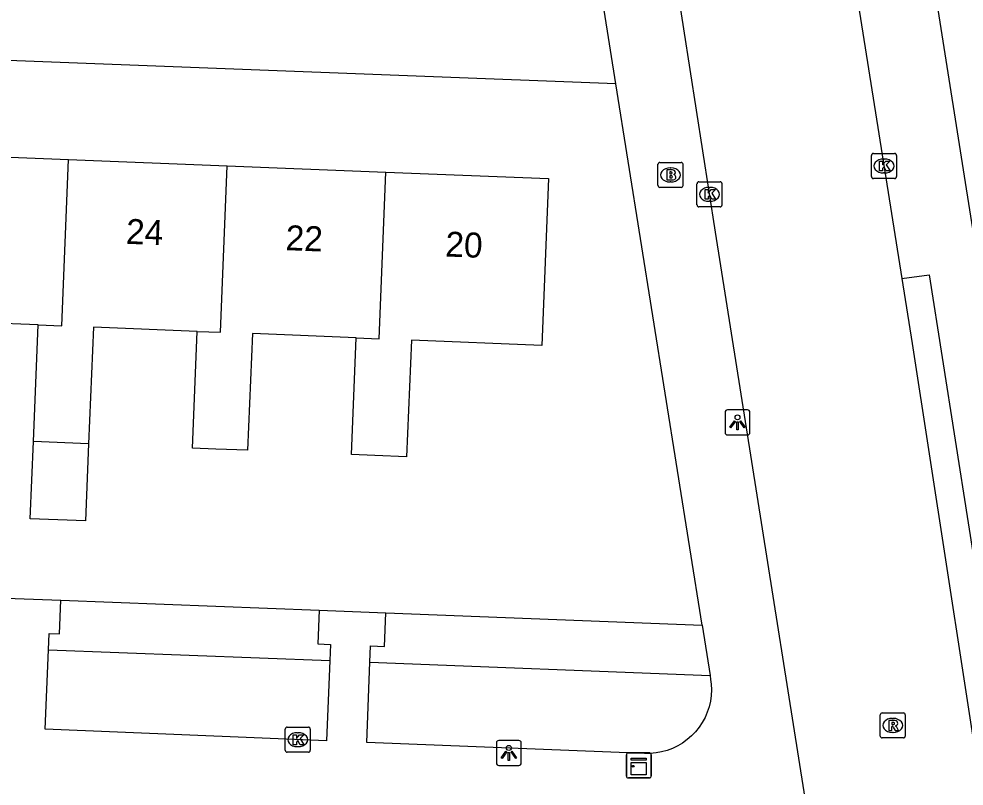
# Model space of a CAD drawing. Extents: x 160077 to 160945, y 386481 to 387498.
# Drawn here: x 160774.65 to 160812.49, y 386705.03 to 386735.74 of the extents above; entities that cross this region are included whole.
import ezdxf

# ---------------------------------------------------------------- set-up
doc = ezdxf.new("R2010")
doc.units = 0
for name, color, linetype in [('IMGEO_Brandkraan', 7, 'Continuous'), ('IMGEO_Groenvoorziening', 7, 'Continuous'), ('IMGEO_Kast', 7, 'Continuous'), ('IMGEO_Kolk', 7, 'Continuous'), ('IMGEO_Lichtpunt', 7, 'Continuous'), ('IMGEO_Pand', 7, 'Continuous'), ('IMGEO_Pand_nummerreeks', 7, 'Continuous'), ('IMGEO_Rijbaan_lokaal_open', 7, 'Continuous'), ('IMGEO_Rioolput', 7, 'Continuous'), ('IMGEO_Voetpad_open', 7, 'Continuous')]:
    doc.layers.add(name, color=color, linetype=linetype)

msp = doc.modelspace()

# ---------------------------------------------------------------- linework, layer by layer
at = {"layer": 'IMGEO_Brandkraan'}
for p, q in [((160800.311, 386729.989), (160801.163, 386729.989)), ((160800.236, 386729.063), (160800.236, 386729.915)), ((160800.724, 386729.769), (160800.749, 386729.769)), ((160801.237, 386729.915), (160801.237, 386729.063)), ((160800.747, 386729.209), (160800.722, 386729.209)), ((160801.163, 386728.989), (160800.311, 386728.989))]:
    msp.add_line(p, q, dxfattribs=at)
for points in [[(160800.311, 386729.989), (160801.163, 386729.989)], [(160800.236, 386729.063), (160800.236, 386729.915)], [(160800.584, 386729.689), (160800.584, 386729.289), (160800.797, 386729.289)], [(160800.815, 386729.689), (160800.584, 386729.689)], [(160800.763, 386729.608), (160800.709, 386729.608), (160800.709, 386729.532)], [(160801.237, 386729.915), (160801.237, 386729.063)], [(160800.709, 386729.532), (160800.762, 386729.532)], [(160800.771, 386729.456), (160800.709, 386729.456), (160800.709, 386729.375)], [(160800.709, 386729.375), (160800.771, 386729.375)], [(160801.163, 386728.989), (160800.311, 386728.989)]]:
    msp.add_lwpolyline(points, dxfattribs=at)
for centre, radius, start, end in [((160800.313, 386729.913), 0.0765, 91.552, 178.448), ((160800.313, 386729.913), 0.0765, 91.552, 178.448), ((160801.161, 386729.913), 0.0765, 1.552, 88.448), ((160801.161, 386729.913), 0.0765, 1.552, 88.448), ((160800.764, 386729.57), 0.0379, 267.8285, 90.9355), ((160800.819, 386729.544), 0.145, 59.4692, 91.5367), ((160800.844, 386729.591), 0.0922, 285.5137, 58.1501), ((160800.772, 386729.415), 0.0404, 269.8759, 90.5077), ((160800.803, 386729.54), 0.251, 268.6676, 293.5347), ((160800.849, 386729.399), 0.105, 301.3115, 78.989), ((160800.313, 386729.065), 0.0765, 181.552, 268.448), ((160800.313, 386729.065), 0.0765, 181.552, 268.448), ((160801.161, 386729.065), 0.0765, 271.552, 358.448), ((160801.161, 386729.065), 0.0765, 271.552, 358.448)]:
    msp.add_arc(centre, radius, start, end, dxfattribs=at)
for centre, major_axis, ratio, start_param, end_param in [((160800.723, 386729.489), (-0.387, 0.002), 0.722429, 4.712389, 7.853982), ((160800.748, 386729.489), (-0.39, 0.002), 0.717154, 1.570796, 4.712389)]:
    msp.add_ellipse(centre, major_axis=major_axis, ratio=ratio, start_param=start_param, end_param=end_param, dxfattribs=at)
at = {"layer": 'IMGEO_Groenvoorziening'}
for points in [[(160776.329, 386712.469), (160786.677, 386712.069)], [(160789.34, 386711.965), (160801.998, 386711.476)], [(160775.835, 386710.487), (160787.096, 386710.051)], [(160788.707, 386709.988), (160802.318, 386709.462)]]:
    msp.add_lwpolyline(points, dxfattribs=at)
at = {"layer": 'IMGEO_Kast'}
for p, q in [((160798.969, 386705.433), (160798.969, 386706.274)), ((160798.969, 386706.274), (160798.969, 386705.433)), ((160799.044, 386706.358), (160799.885, 386706.358)), ((160799.885, 386706.358), (160799.044, 386706.358)), ((160799.969, 386706.283), (160799.969, 386705.442)), ((160799.969, 386705.442), (160799.969, 386706.283)), ((160799.894, 386705.358), (160799.053, 386705.358)), ((160799.053, 386705.358), (160799.894, 386705.358))]:
    msp.add_line(p, q, dxfattribs=at)
for points in [[(160799.164, 386706.148), (160799.764, 386706.148), (160799.764, 386706.063), (160799.164, 386706.063), (160799.164, 386706.148)], [(160799.164, 386705.973), (160799.764, 386705.973), (160799.764, 386705.484), (160799.164, 386705.484), (160799.164, 386705.973)]]:
    msp.add_lwpolyline(points, dxfattribs=at)
msp.add_circle((160799.248, 386705.822), 0.0377, dxfattribs=at)
for centre, start, end in [((160799.047, 386706.28), 92.4484, 184.2845), ((160799.047, 386706.28), 92.4484, 184.2845), ((160799.891, 386706.28), 2.4484, 94.2845), ((160799.891, 386706.28), 2.4484, 94.2845), ((160799.047, 386705.436), 182.4484, 274.2845), ((160799.047, 386705.436), 182.4484, 274.2845), ((160799.891, 386705.436), 272.4484, 4.2845), ((160799.891, 386705.436), 272.4484, 4.2845)]:
    msp.add_arc(centre, 0.0779, start, end, dxfattribs=at)
at = {"layer": 'IMGEO_Kolk'}
for p, q in [((160808.857, 386730.348), (160809.709, 386730.348)), ((160808.782, 386729.422), (160808.782, 386730.274)), ((160809.27, 386730.128), (160809.295, 386730.128)), ((160809.783, 386730.274), (160809.783, 386729.422)), ((160801.872, 386729.214), (160802.724, 386729.214)), ((160809.709, 386729.348), (160808.857, 386729.348)), ((160809.293, 386729.568), (160809.268, 386729.568)), ((160801.797, 386728.288), (160801.797, 386729.14)), ((160802.285, 386728.994), (160802.31, 386728.994)), ((160802.798, 386729.14), (160802.798, 386728.288)), ((160802.724, 386728.214), (160801.872, 386728.214)), ((160802.308, 386728.434), (160802.283, 386728.434)), ((160785.315, 386706.461), (160785.315, 386707.313)), ((160785.39, 386707.387), (160786.242, 386707.387)), ((160786.316, 386707.313), (160786.316, 386706.461)), ((160785.803, 386707.167), (160785.828, 386707.167)), ((160785.826, 386706.607), (160785.801, 386706.607)), ((160786.242, 386706.387), (160785.39, 386706.387))]:
    msp.add_line(p, q, dxfattribs=at)
for points in [[(160808.857, 386730.348), (160809.709, 386730.348)], [(160808.782, 386729.422), (160808.782, 386730.274)], [(160809.103, 386730.048), (160809.226, 386730.048), (160809.226, 386729.897), (160809.356, 386730.048), (160809.52, 386730.048), (160809.374, 386729.897), (160809.527, 386729.648), (160809.375, 386729.648), (160809.29, 386729.812), (160809.226, 386729.745), (160809.226, 386729.648), (160809.103, 386729.648), (160809.103, 386730.048)], [(160809.783, 386730.274), (160809.783, 386729.422)], [(160801.872, 386729.214), (160802.724, 386729.214)], [(160809.709, 386729.348), (160808.857, 386729.348)], [(160801.797, 386728.288), (160801.797, 386729.14)], [(160802.118, 386728.914), (160802.241, 386728.914), (160802.241, 386728.763), (160802.371, 386728.914), (160802.535, 386728.914), (160802.389, 386728.763), (160802.542, 386728.514), (160802.39, 386728.514), (160802.305, 386728.678), (160802.241, 386728.611), (160802.241, 386728.514), (160802.118, 386728.514), (160802.118, 386728.914)], [(160802.798, 386729.14), (160802.798, 386728.288)], [(160802.724, 386728.214), (160801.872, 386728.214)], [(160785.315, 386706.461), (160785.315, 386707.313)], [(160785.39, 386707.387), (160786.242, 386707.387)], [(160786.316, 386707.313), (160786.316, 386706.461)], [(160785.636, 386707.087), (160785.759, 386707.087), (160785.759, 386706.936), (160785.889, 386707.087), (160786.053, 386707.087), (160785.907, 386706.936), (160786.06, 386706.687), (160785.908, 386706.687), (160785.823, 386706.851), (160785.759, 386706.784), (160785.759, 386706.687), (160785.636, 386706.687), (160785.636, 386707.087)], [(160786.242, 386706.387), (160785.39, 386706.387)]]:
    msp.add_lwpolyline(points, dxfattribs=at)
for centre, start, end in [((160808.859, 386730.272), 91.552, 178.448), ((160808.859, 386730.272), 91.552, 178.448), ((160809.707, 386730.272), 1.552, 88.448), ((160809.707, 386730.272), 1.552, 88.448), ((160801.874, 386729.138), 91.552, 178.448), ((160801.874, 386729.138), 91.552, 178.448), ((160802.722, 386729.138), 1.552, 88.448), ((160802.722, 386729.138), 1.552, 88.448), ((160808.859, 386729.424), 181.552, 268.448), ((160808.859, 386729.424), 181.552, 268.448), ((160809.707, 386729.424), 271.552, 358.448), ((160809.707, 386729.424), 271.552, 358.448), ((160801.874, 386728.29), 181.552, 268.448), ((160801.874, 386728.29), 181.552, 268.448), ((160802.722, 386728.29), 271.552, 358.448), ((160802.722, 386728.29), 271.552, 358.448), ((160785.392, 386707.311), 91.552, 178.448), ((160785.392, 386707.311), 91.552, 178.448), ((160786.24, 386707.311), 1.552, 88.448), ((160786.24, 386707.311), 1.552, 88.448), ((160785.392, 386706.463), 181.552, 268.448), ((160785.392, 386706.463), 181.552, 268.448), ((160786.24, 386706.463), 271.552, 358.448), ((160786.24, 386706.463), 271.552, 358.448)]:
    msp.add_arc(centre, 0.0765, start, end, dxfattribs=at)
for centre, major_axis, ratio, start_param, end_param in [((160809.269, 386729.848), (-0.387, 0.002), 0.722429, 4.712389, 7.853982), ((160809.294, 386729.848), (-0.39, 0.002), 0.717154, 1.570796, 4.712389), ((160802.284, 386728.714), (-0.387, 0.002), 0.722429, 4.712389, 7.853982), ((160802.309, 386728.714), (-0.39, 0.002), 0.717154, 1.570796, 4.712389), ((160785.802, 386706.887), (-0.387, 0.002), 0.722429, 4.712389, 7.853982), ((160785.827, 386706.887), (-0.39, 0.002), 0.717154, 1.570796, 4.712389)]:
    msp.add_ellipse(centre, major_axis=major_axis, ratio=ratio, start_param=start_param, end_param=end_param, dxfattribs=at)
at = {"layer": 'IMGEO_Lichtpunt'}
for p, q in [((160802.92, 386719.989), (160802.92, 386719.182)), ((160802.92, 386719.989), (160802.92, 386719.182)), ((160803.822, 386720.084), (160803.014, 386720.084)), ((160803.822, 386720.084), (160803.014, 386720.084)), ((160803.916, 386719.182), (160803.916, 386719.989)), ((160803.916, 386719.182), (160803.916, 386719.989)), ((160803.014, 386719.088), (160803.822, 386719.088)), ((160803.014, 386719.088), (160803.822, 386719.088)), ((160793.767, 386706.758), (160793.767, 386705.951)), ((160793.767, 386706.758), (160793.767, 386705.951)), ((160794.669, 386706.853), (160793.861, 386706.853)), ((160794.669, 386706.853), (160793.861, 386706.853)), ((160794.763, 386705.951), (160794.763, 386706.758)), ((160794.763, 386705.951), (160794.763, 386706.758)), ((160793.861, 386705.857), (160794.669, 386705.857)), ((160793.861, 386705.857), (160794.669, 386705.857))]:
    msp.add_line(p, q, dxfattribs=at)
for points in [[(160803.294, 386719.653), (160803.333, 386719.625), (160803.145, 386719.363), (160803.107, 386719.39), (160803.294, 386719.653)], [(160803.396, 386719.605), (160803.443, 386719.605), (160803.443, 386719.283), (160803.396, 386719.283), (160803.396, 386719.605)], [(160803.506, 386719.625), (160803.544, 386719.652), (160803.731, 386719.39), (160803.692, 386719.362), (160803.506, 386719.625)], [(160794.141, 386706.422), (160794.18, 386706.394), (160793.992, 386706.132), (160793.954, 386706.159), (160794.141, 386706.422)], [(160794.243, 386706.374), (160794.29, 386706.374), (160794.29, 386706.052), (160794.243, 386706.052), (160794.243, 386706.374)], [(160794.353, 386706.394), (160794.391, 386706.421), (160794.578, 386706.159), (160794.539, 386706.131), (160794.353, 386706.394)]]:
    msp.add_lwpolyline(points, dxfattribs=at)
for centre in [(160803.419, 386719.787), (160794.266, 386706.556)]:
    msp.add_circle(centre, 0.0994, dxfattribs=at)
for centre, start, end in [((160803.014, 386719.989), 90, 180), ((160803.014, 386719.989), 90, 180), ((160803.822, 386719.989), 0, 90), ((160803.822, 386719.989), 0, 90), ((160803.014, 386719.182), 180, 270), ((160803.014, 386719.182), 180, 270), ((160803.822, 386719.182), 270, 0), ((160803.822, 386719.182), 270, 360), ((160793.861, 386706.758), 90, 180), ((160793.861, 386706.758), 90, 180), ((160794.669, 386706.758), 0, 90), ((160794.669, 386706.758), 0, 90), ((160793.861, 386705.951), 180, 270), ((160793.861, 386705.951), 180, 270), ((160794.669, 386705.951), 270, 0), ((160794.669, 386705.951), 270, 360)]:
    msp.add_arc(centre, 0.0946, start, end, dxfattribs=at)
at = {"layer": 'IMGEO_Pand'}
for points in [[(160770.278, 386730.363), (160776.634, 386730.11)], [(160775.426, 386723.488), (160776.37, 386723.451), (160776.634, 386730.11)], [(160776.634, 386730.11), (160782.99, 386729.857)], [(160781.79, 386723.229), (160782.725, 386723.192), (160782.99, 386729.857)], [(160782.99, 386729.857), (160789.346, 386729.605)], [(160789.346, 386729.605), (160795.857, 386729.346), (160795.591, 386722.666), (160790.364, 386722.88), (160790.172, 386718.21), (160788.895, 386718.263), (160787.961, 386718.301), (160788.152, 386722.969)], [(160788.152, 386722.969), (160789.081, 386722.933), (160789.346, 386729.605)], [(160775.426, 386723.488), (160771.274, 386723.657), (160771.082, 386718.987)], [(160775.235, 386718.819), (160775.426, 386723.488)], [(160781.79, 386723.229), (160777.638, 386723.398), (160777.446, 386718.728)], [(160788.152, 386722.969), (160784.002, 386723.139), (160783.809, 386718.469), (160782.54, 386718.521), (160781.598, 386718.56), (160781.79, 386723.229)], [(160777.446, 386718.728), (160777.319, 386715.641), (160775.109, 386715.731), (160775.235, 386718.819)], [(160777.446, 386718.728), (160775.235, 386718.819)]]:
    msp.add_lwpolyline(points, dxfattribs=at)
at = {"layer": 'IMGEO_Rijbaan_lokaal_open'}
for points in [[(160809.921, 386680.44), (160807.755, 386694.276), (160802.535, 386727.194), (160798.992, 386750), (160798.275, 386754.619), (160795.33, 386773.695)], [(160804.256, 386763.136), (160805.996, 386751.914), (160806.241, 386750), (160806.912, 386744.746), (160809.998, 386725.345)], [(160809.998, 386725.345), (160810.411, 386722.747), (160813.836, 386700.495), (160815.305, 386691.678)]]:
    msp.add_lwpolyline(points, dxfattribs=at)
at = {"layer": 'IMGEO_Rioolput'}
for p, q in [((160809.135, 386707.033), (160809.135, 386707.885)), ((160809.21, 386707.959), (160810.062, 386707.959)), ((160809.623, 386707.739), (160809.648, 386707.739)), ((160810.136, 386707.885), (160810.136, 386707.033)), ((160810.062, 386706.959), (160809.21, 386706.959)), ((160809.646, 386707.179), (160809.621, 386707.179))]:
    msp.add_line(p, q, dxfattribs=at)
for points in [[(160809.135, 386707.033), (160809.135, 386707.885)], [(160809.21, 386707.959), (160810.062, 386707.959)], [(160809.724, 386707.657), (160809.472, 386707.659), (160809.472, 386707.259)], [(160810.136, 386707.885), (160810.136, 386707.033)], [(160809.472, 386707.259), (160809.596, 386707.259), (160809.596, 386707.421), (160809.607, 386707.421)], [(160809.65, 386707.578), (160809.596, 386707.578), (160809.596, 386707.497)], [(160809.596, 386707.497), (160809.648, 386707.497)], [(160809.654, 386707.392), (160809.725, 386707.259), (160809.865, 386707.259), (160809.8, 386707.385)], [(160810.062, 386706.959), (160809.21, 386706.959)]]:
    msp.add_lwpolyline(points, dxfattribs=at)
for centre, radius, start, end in [((160809.212, 386707.883), 0.0765, 91.552, 178.448), ((160809.212, 386707.883), 0.0765, 91.552, 178.448), ((160809.723, 386707.547), 0.109, 350.3612, 89.416), ((160810.06, 386707.883), 0.0765, 1.552, 88.448), ((160810.06, 386707.883), 0.0765, 1.552, 88.448), ((160809.606, 386707.368), 0.0533, 26.0293, 88.6989), ((160809.632, 386707.686), 0.19, 274.7715, 282.9687), ((160809.656, 386707.482), 0.0964, 77.0061, 93.1865), ((160809.67, 386707.539), 0.0378, 276.6634, 79.6772), ((160809.721, 386707.547), 0.112, 277.5842, 350.9817), ((160809.705, 386707.332), 0.108, 29.5134, 73.7905), ((160809.212, 386707.035), 0.0765, 181.552, 268.448), ((160809.212, 386707.035), 0.0765, 181.552, 268.448), ((160810.06, 386707.035), 0.0765, 271.552, 358.448), ((160810.06, 386707.035), 0.0765, 271.552, 358.448)]:
    msp.add_arc(centre, radius, start, end, dxfattribs=at)
for centre, major_axis, ratio, start_param, end_param in [((160809.622, 386707.459), (-0.387, 0.002), 0.722429, 4.712389, 7.853982), ((160809.647, 386707.459), (-0.39, 0.002), 0.717154, 1.570796, 4.712389)]:
    msp.add_ellipse(centre, major_axis=major_axis, ratio=ratio, start_param=start_param, end_param=end_param, dxfattribs=at)
at = {"layer": 'IMGEO_Voetpad_open'}
for points in [[(160808.027, 386758.373), (160809.27, 386750), (160809.736, 386746.952), (160810.081, 386744.76), (160811.075, 386744.88), (160811.572, 386741.979), (160810.536, 386741.865), (160812.902, 386726.822)], [(160798.554, 386733.131), (160797.621, 386739.052)], [(160798.554, 386733.131), (160734.945, 386735.584)], [(160801.998, 386711.476), (160798.554, 386733.131)], [(160809.998, 386725.345), (160811.089, 386725.486), (160816.298, 386692.41), (160815.844, 386692.37), (160815.791, 386692.363), (160815.738, 386692.35), (160815.687, 386692.333), (160815.637, 386692.312), (160815.59, 386692.286), (160815.545, 386692.257), (160815.503, 386692.223), (160815.464, 386692.185), (160815.429, 386692.145), (160815.397, 386692.101), (160815.37, 386692.055), (160815.346, 386692.006), (160815.327, 386691.956), (160815.313, 386691.904), (160815.303, 386691.851), (160815.299, 386691.797), (160815.299, 386691.743), (160815.305, 386691.678)], [(160773.751, 386712.569), (160776.329, 386712.469)], [(160775.835, 386710.487), (160775.86, 386711.138), (160776.277, 386711.122), (160776.329, 386712.469)], [(160786.677, 386712.069), (160786.625, 386710.722), (160787.121, 386710.703), (160787.096, 386710.051)], [(160786.677, 386712.069), (160789.34, 386711.965)], [(160788.707, 386709.988), (160788.732, 386710.641), (160789.288, 386710.619), (160789.34, 386711.965)], [(160801.998, 386711.476), (160802.318, 386709.462)], [(160787.096, 386710.051), (160786.971, 386706.841), (160775.711, 386707.305), (160775.835, 386710.487)], [(160802.318, 386709.462), (160802.344, 386709.301), (160802.367, 386709.114), (160802.376, 386708.885), (160802.365, 386708.655), (160802.333, 386708.428), (160802.281, 386708.205), (160802.21, 386707.987), (160802.119, 386707.776), (160802.01, 386707.575), (160801.883, 386707.383), (160801.74, 386707.204), (160801.581, 386707.039), (160801.408, 386706.888), (160801.222, 386706.754), (160801.025, 386706.636), (160800.818, 386706.537), (160800.604, 386706.456), (160800.383, 386706.395), (160800.157, 386706.354), (160799.928, 386706.333), (160799.699, 386706.333), (160788.582, 386706.778), (160788.707, 386709.988)]]:
    msp.add_lwpolyline(points, dxfattribs=at)

# ---------------------------------------------------------------- texts
at = {"layer": 'IMGEO_Pand_nummerreeks'}
for s, rotation, p in [('24', 357.7254, (160778.927, 386726.736)), ('22', 357.7236, (160785.314, 386726.482)), ('20', 357.7236, (160791.71, 386726.228))]:
    msp.add_text(s, height=1, rotation=rotation, dxfattribs=at).set_placement(p)

doc.saveas('drawing.dxf')
